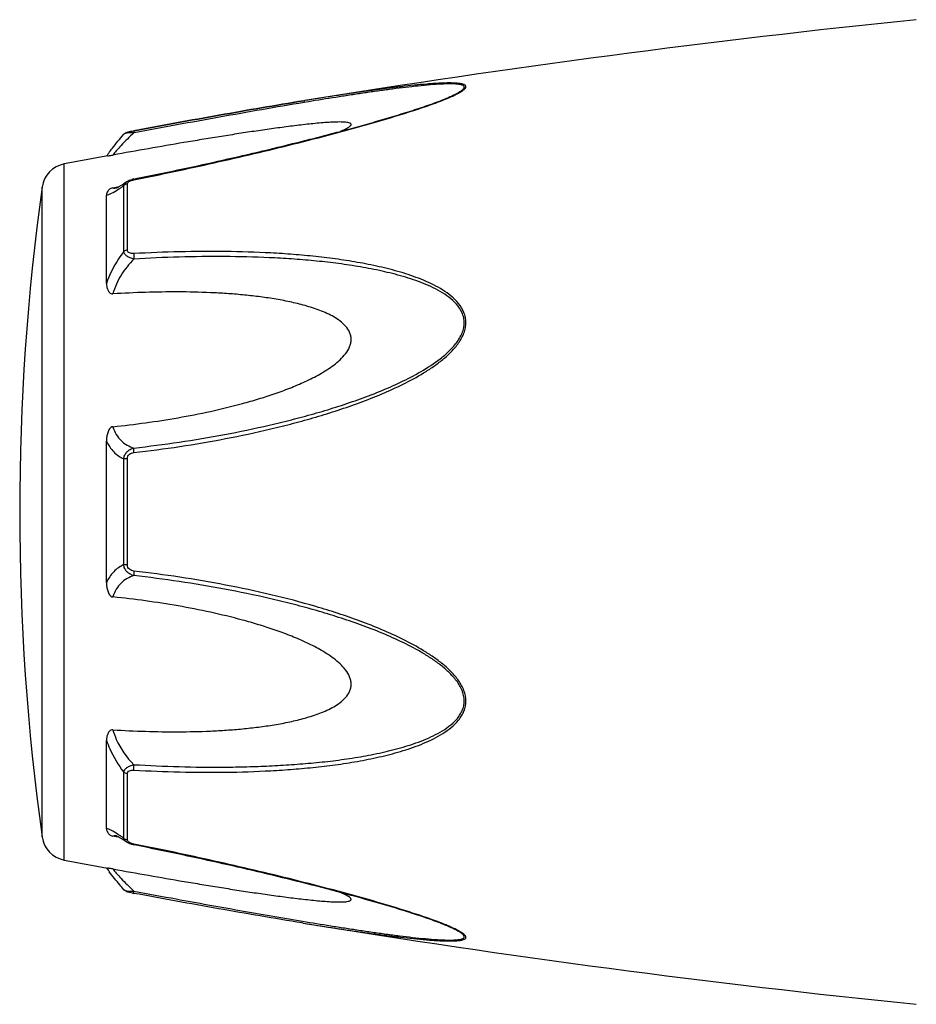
# Model space of a CAD drawing. Header units: millimetres. Extents: x 60394 to 199354, y 20895 to 166073.
# Tile 508 of 565: x 198008 to 198051, y 24433 to 24479. Entities that reach past the tile are written whole.
import ezdxf

# ---------------------------------------------------------------- set-up
doc = ezdxf.new("R2010")
doc.units = ezdxf.units.MM

msp = doc.modelspace()

# ---------------------------------------------------------------- linework, layer by layer
at = {"color": 0, "linetype": 'Continuous'}
for p, q in [((198021.814, 24475.516), (198021.785, 24475.511)), ((198021.785, 24475.511), (198021.814, 24475.516)), ((198022.009, 24475.465), (198021.799, 24475.43)), ((198021.833, 24475.519), (198021.814, 24475.516)), ((198028.543, 24475.629), (198028.546, 24475.63)), ((198013.252, 24473.922), (198013.252, 24473.922)), ((198013.711, 24474.09), (198013.728, 24474.093)), ((198013.748, 24473.992), (198013.73, 24473.989)), ((198010.43, 24439.507), (198010.43, 24472.516)), ((198013.246, 24468.363), (198013.246, 24471.486)), ((198013.364, 24471.662), (198013.372, 24471.667)), ((198013.372, 24471.667), (198013.373, 24471.668)), ((198013.424, 24468.434), (198013.424, 24471.576)), ((198013.724, 24471.802), (198013.899, 24471.837)), ((198009.381, 24440.606), (198009.381, 24471.417)), ((198012.43, 24466.852), (198012.43, 24471.036)), ((198012.738, 24471.386), (198012.888, 24471.414)), ((198012.888, 24471.414), (198013.017, 24471.439)), ((198012.898, 24471.379), (198012.899, 24471.379)), ((198012.43, 24452.664), (198012.43, 24459.376)), ((198013.246, 24453.515), (198013.246, 24458.527)), ((198013.424, 24453.501), (198013.424, 24458.541)), ((198012.43, 24440.996), (198012.43, 24445.184)), ((198013.246, 24440.547), (198013.246, 24443.674)), ((198013.424, 24440.457), (198013.424, 24443.603)), ((198012.9, 24440.653), (198012.9, 24440.653)), ((198012.893, 24440.616), (198012.738, 24440.645)), ((198013.02, 24440.592), (198012.893, 24440.616)), ((198013.373, 24440.365), (198013.364, 24440.371)), ((198013.373, 24440.365), (198013.373, 24440.365)), ((198013.915, 24440.192), (198013.723, 24440.23)), ((198021.758, 24436.517), (198021.71, 24436.524)), ((198028.522, 24436.41), (198028.521, 24436.41))]:
    msp.add_line(p, q, dxfattribs=at)
for centre, radius, start, end in [((198101.904, 23981.972), 500, 95.86353, 99.2151), ((198025.086, 24484.01), 9.088, 292.5987, 293.6391), ((198024.11, 24486.362), 11.634, 291.7214, 292.5819), ((198101.904, 23981.972), 499, 100.32224, 100.56288), ((198019.638, 24467.827), 8.803, 144.3884, 144.9605), ((198020.692, 24467.072), 10.1, 143.5801, 144.3916), ((198010.668, 24471.238), 1.3, 100.5629, 172.094), ((198014, 24470.407), 1.423, 101.209, 104.7713), ((198120.316, 24456.012), 112, 172.09404, 187.90596), ((198012.792, 24471.932), 0.564, 280.0673, 280.9293), ((198009.644, 24476.451), 6.132, 302.8759, 303.8307), ((198009.391, 24435.177), 6.609, 55.991, 57.3511), ((198007.598, 24432.532), 9.805, 54.8309, 55.9509), ((198010.668, 24440.785), 1.3, 187.906, 259.4371), ((198013.509, 24440.457), 0.085, 180.0437, 189.0843), ((198014.022, 24441.728), 1.527, 257.9795, 258.733), ((198101.904, 24930.051), 499, 259.43712, 259.67709), ((198019.324, 24443.967), 8.414, 214.9878, 215.2793), ((198020.604, 24444.88), 9.986, 215.3091, 216.3792), ((198015.203, 24445.923), 8.129, 259.0591, 259.5501), ((198101.904, 24930.051), 500, 260.77609, 264.13647), ((198024.05, 24425.526), 11.789, 67.6569, 68.2206), ((198025.01, 24427.847), 9.277, 66.4168, 67.6933)]:
    msp.add_arc(centre, radius, start, end, dxfattribs=at)
for points, knots in [([(198028.73, 24475.685), (198028.808, 24475.719), (198028.954, 24475.786), (198029.155, 24475.89), (198029.298, 24475.977), (198029.387, 24476.047), (198029.442, 24476.101), (198029.48, 24476.165), (198029.461, 24476.223), (198029.427, 24476.255), (198029.378, 24476.281), (198029.315, 24476.302), (198029.239, 24476.32), (198029.116, 24476.339), (198028.94, 24476.352), (198028.709, 24476.357), (198028.456, 24476.353), (198028.187, 24476.342), (198027.907, 24476.325), (198027.516, 24476.295), (198027.013, 24476.248), (198026.397, 24476.18), (198025.766, 24476.102), (198025.125, 24476.017), (198024.476, 24475.926), (198023.822, 24475.83), (198022.94, 24475.696), (198022.277, 24475.591), (198021.833, 24475.519)], [0, 0, 0, 0, 0.02948, 0.055907, 0.078214, 0.087353, 0.094931, 0.105555, 0.109954, 0.115017, 0.121315, 0.129009, 0.138057, 0.148338, 0.172058, 0.199047, 0.228459, 0.259634, 0.292171, 0.325754, 0.395293, 0.467136, 0.540634, 0.615369, 0.691049, 0.767475, 0.844512, 1, 1, 1, 1]), ([(198028.546, 24475.63), (198028.627, 24475.664), (198028.781, 24475.731), (198028.996, 24475.834), (198029.154, 24475.921), (198029.259, 24475.991), (198029.319, 24476.038), (198029.363, 24476.084), (198029.391, 24476.127), (198029.396, 24476.171), (198029.375, 24476.208), (198029.336, 24476.236), (198029.281, 24476.259), (198029.213, 24476.278), (198029.098, 24476.298), (198028.931, 24476.311), (198028.708, 24476.315), (198028.463, 24476.31), (198028.106, 24476.292), (198027.637, 24476.256), (198027.055, 24476.197), (198026.454, 24476.127), (198025.839, 24476.048), (198025.214, 24475.962), (198024.582, 24475.87), (198023.945, 24475.774), (198023.086, 24475.64), (198022.44, 24475.536), (198022.009, 24475.465)], [0, 0, 0, 0, 0.03089, 0.059177, 0.083881, 0.094457, 0.103528, 0.11093, 0.116684, 0.121223, 0.125685, 0.131127, 0.137993, 0.146338, 0.156051, 0.17896, 0.205464, 0.234539, 0.265468, 0.331155, 0.400252, 0.471609, 0.544574, 0.618731, 0.693793, 0.769568, 0.845928, 1, 1, 1, 1]), ([(198013.728, 24474.093), (198015.077, 24474.342), (198017.76, 24474.831), (198020.447, 24475.294), (198021.785, 24475.511)], [0, 0, 0, 0, 0.502936, 1, 1, 1, 1]), ([(198013.729, 24471.765), (198015.003, 24472.019), (198016.908, 24472.421), (198019.434, 24473.003), (198021.314, 24473.459), (198022.869, 24473.856), (198024.099, 24474.189), (198025.304, 24474.527), (198026.482, 24474.878), (198027.615, 24475.253), (198028.156, 24475.45), (198028.416, 24475.554)], [0, 0, 0, 0, 0.256646, 0.384673, 0.512244, 0.638988, 0.701822, 0.764153, 0.886175, 0.944757, 1, 1, 1, 1]), ([(198021.785, 24475.511), (198020.448, 24475.294), (198017.761, 24474.831), (198015.078, 24474.342), (198013.729, 24474.093)], [0, 0, 0, 0, 0.496975, 1, 1, 1, 1]), ([(198021.799, 24475.43), (198020.462, 24475.207), (198017.777, 24474.736), (198015.096, 24474.243), (198013.748, 24473.992)], [0, 0, 0, 0, 0.497132, 1, 1, 1, 1]), ([(198013.899, 24471.837), (198015.173, 24472.092), (198017.079, 24472.494), (198019.606, 24473.077), (198021.175, 24473.457), (198022.423, 24473.771), (198023.351, 24474.014), (198024.271, 24474.263), (198025.179, 24474.518), (198026.072, 24474.781), (198026.94, 24475.051), (198027.765, 24475.328), (198028.295, 24475.525), (198028.546, 24475.63)], [0, 0, 0, 0, 0.25737, 0.385747, 0.513657, 0.577329, 0.64069, 0.703648, 0.766063, 0.827658, 0.887975, 0.946116, 1, 1, 1, 1]), ([(198023.53, 24474.063), (198023.579, 24474.084), (198023.672, 24474.125), (198023.8, 24474.187), (198023.907, 24474.249), (198023.977, 24474.3), (198024.014, 24474.341), (198024.029, 24474.368), (198024.031, 24474.395), (198024.02, 24474.419), (198023.998, 24474.438), (198023.951, 24474.461), (198023.872, 24474.481), (198023.758, 24474.496), (198023.57, 24474.507), (198023.306, 24474.504), (198022.966, 24474.488), (198022.604, 24474.461), (198022.228, 24474.426), (198021.843, 24474.385), (198021.45, 24474.339), (198021.053, 24474.289), (198020.651, 24474.236), (198020.109, 24474.162), (198019.427, 24474.063), (198018.603, 24473.937), (198017.774, 24473.806), (198016.94, 24473.67), (198015.823, 24473.483), (198014.421, 24473.24), (198013.3, 24473.04), (198012.738, 24472.939)], [0, 0, 0, 0, 0.013224, 0.025246, 0.035584, 0.043707, 0.046793, 0.049242, 0.051265, 0.053246, 0.055591, 0.058505, 0.066098, 0.075763, 0.087038, 0.112872, 0.141444, 0.171707, 0.203125, 0.235343, 0.268137, 0.301392, 0.33501, 0.368911, 0.437385, 0.506544, 0.576211, 0.646269, 0.71663, 0.85801, 1, 1, 1, 1]), ([(198012.565, 24473.068), (198012.613, 24473.133), (198012.833, 24473.425), (198013.065, 24473.707), (198013.252, 24473.921)], [0, 0, 0, 0, 0.221481, 1, 1, 1, 1]), ([(198013.73, 24473.989), (198013.521, 24473.797), (198013.237, 24473.517), (198012.914, 24473.159), (198012.788, 24473.006), (198012.738, 24472.939)], [0, 0, 0, 0, 0.588807, 0.825815, 1, 1, 1, 1]), ([(198013.252, 24473.921), (198013.281, 24473.955), (198013.347, 24474.003), (198013.462, 24474.039), (198013.581, 24474.065), (198013.666, 24474.082), (198013.711, 24474.09)], [0, 0, 0, 0, 0.265729, 0.479644, 0.722816, 1, 1, 1, 1]), ([(198013.73, 24473.989), (198013.675, 24473.991), (198013.57, 24473.991), (198013.43, 24473.982), (198013.332, 24473.964), (198013.277, 24473.942), (198013.258, 24473.929), (198013.252, 24473.921)], [0, 0, 0, 0, 0.33971, 0.636245, 0.862204, 0.94183, 1, 1, 1, 1]), ([(198013.728, 24474.093), (198013.725, 24474.093), (198013.724, 24474.08), (198013.723, 24474.062), (198013.726, 24474.028), (198013.728, 24474.003), (198013.73, 24473.989)], [0, 0, 0, 0, 0.078563, 0.274425, 0.586251, 1, 1, 1, 1]), ([(198012.491, 24472.896), (198012.503, 24472.898), (198012.586, 24472.913), (198012.668, 24472.926), (198012.738, 24472.939)], [0, 0, 0, 0, 0.14802, 1, 1, 1, 1]), ([(198013.031, 24471.447), (198013.055, 24471.461), (198013.169, 24471.529), (198013.279, 24471.603), (198013.364, 24471.662)], [0, 0, 0, 0, 0.212027, 1, 1, 1, 1]), ([(198013.058, 24471.357), (198013.073, 24471.367), (198013.136, 24471.41), (198013.199, 24471.453), (198013.246, 24471.486)], [0, 0, 0, 0, 0.242177, 1, 1, 1, 1]), ([(198013.246, 24471.486), (198013.251, 24471.521), (198013.283, 24471.592), (198013.339, 24471.644), (198013.372, 24471.667)], [0, 0, 0, 0, 0.468978, 1, 1, 1, 1]), ([(198013.424, 24471.576), (198013.407, 24471.573), (198013.341, 24471.558), (198013.28, 24471.522), (198013.246, 24471.486)], [0, 0, 0, 0, 0.258764, 1, 1, 1, 1]), ([(198013.373, 24471.668), (198013.383, 24471.675), (198013.428, 24471.704), (198013.475, 24471.727), (198013.512, 24471.742)], [0, 0, 0, 0, 0.247211, 1, 1, 1, 1]), ([(198013.424, 24471.576), (198013.424, 24471.581), (198013.426, 24471.606), (198013.44, 24471.629), (198013.452, 24471.643)], [0, 0, 0, 0, 0.225175, 1, 1, 1, 1]), ([(198013.452, 24471.643), (198013.456, 24471.648), (198013.477, 24471.669), (198013.501, 24471.685), (198013.52, 24471.695)], [0, 0, 0, 0, 0.225244, 1, 1, 1, 1]), ([(198013.52, 24471.695), (198013.526, 24471.698), (198013.548, 24471.71), (198013.571, 24471.72), (198013.589, 24471.726)], [0, 0, 0, 0, 0.241505, 1, 1, 1, 1]), ([(198013.589, 24471.726), (198013.6, 24471.731), (198013.646, 24471.746), (198013.694, 24471.758), (198013.729, 24471.765)], [0, 0, 0, 0, 0.246414, 1, 1, 1, 1]), ([(198013.729, 24471.765), (198013.728, 24471.77), (198013.727, 24471.779), (198013.724, 24471.792), (198013.725, 24471.798), (198013.723, 24471.802), (198013.724, 24471.802)], [0, 0, 0, 0, 0.428218, 0.741394, 0.932956, 1, 1, 1, 1]), ([(198012.738, 24471.386), (198012.706, 24471.38), (198012.648, 24471.362), (198012.559, 24471.309), (198012.486, 24471.232), (198012.44, 24471.133), (198012.43, 24471.067), (198012.43, 24471.036)], [0, 0, 0, 0, 0.19482, 0.35748, 0.608365, 0.813655, 1, 1, 1, 1]), ([(198012.43, 24471.036), (198012.468, 24471.043), (198012.55, 24471.068), (198012.734, 24471.151), (198012.874, 24471.237), (198012.973, 24471.301)], [0, 0, 0, 0, 0.189472, 0.420855, 1, 1, 1, 1]), ([(198012.738, 24471.386), (198012.748, 24471.381), (198012.797, 24471.365), (198012.85, 24471.37), (198012.89, 24471.377)], [0, 0, 0, 0, 0.213215, 1, 1, 1, 1]), ([(198012.895, 24471.378), (198012.892, 24471.377), (198012.889, 24471.376), (198012.885, 24471.376), (198012.893, 24471.378), (198012.898, 24471.38), (198012.917, 24471.388), (198012.938, 24471.398), (198012.965, 24471.411), (198012.997, 24471.428), (198013.019, 24471.44), (198013.031, 24471.447)], [0, 0, 0, 0, 0.050729, 0.053439, 0.064665, 0.125059, 0.230112, 0.374221, 0.553235, 0.763061, 1, 1, 1, 1]), ([(198013.246, 24468.363), (198013.16, 24468.25), (198012.83, 24467.781), (198012.572, 24467.26), (198012.43, 24466.852)], [0, 0, 0, 0, 0.246978, 1, 1, 1, 1]), ([(198013.424, 24468.434), (198013.407, 24468.432), (198013.343, 24468.42), (198013.282, 24468.393), (198013.246, 24468.363)], [0, 0, 0, 0, 0.266982, 1, 1, 1, 1]), ([(198013.73, 24468.008), (198013.67, 24468.021), (198013.556, 24468.055), (198013.405, 24468.132), (198013.292, 24468.233), (198013.252, 24468.321), (198013.246, 24468.363)], [0, 0, 0, 0, 0.291894, 0.562609, 0.798475, 1, 1, 1, 1]), ([(198013.73, 24468.265), (198013.692, 24468.263), (198013.62, 24468.264), (198013.518, 24468.287), (198013.44, 24468.346), (198013.424, 24468.407), (198013.424, 24468.434)], [0, 0, 0, 0, 0.287056, 0.554503, 0.787456, 1, 1, 1, 1]), ([(198013.73, 24468.265), (198013.725, 24468.225), (198013.722, 24468.139), (198013.726, 24468.053), (198013.73, 24468.008)], [0, 0, 0, 0, 0.467767, 1, 1, 1, 1]), ([(198013.73, 24458.829), (198014.456, 24458.913), (198015.907, 24459.105), (198018.073, 24459.474), (198019.865, 24459.861), (198021.291, 24460.215), (198022.356, 24460.507), (198023.412, 24460.834), (198024.458, 24461.198), (198025.489, 24461.603), (198026.499, 24462.062), (198027.313, 24462.502), (198027.933, 24462.904), (198028.376, 24463.234), (198028.784, 24463.601), (198029.135, 24464.015), (198029.357, 24464.405), (198029.455, 24464.739), (198029.479, 24464.993), (198029.453, 24465.242), (198029.357, 24465.557), (198029.139, 24465.91), (198028.784, 24466.257), (198028.374, 24466.546), (198027.931, 24466.791), (198027.309, 24467.074), (198026.493, 24467.359), (198025.484, 24467.625), (198024.453, 24467.835), (198023.408, 24468.001), (198022.352, 24468.13), (198021.289, 24468.228), (198019.86, 24468.322), (198018.063, 24468.375), (198015.899, 24468.363), (198014.453, 24468.305), (198013.73, 24468.265)], [0, 0, 0, 0, 0.063635, 0.127396, 0.191296, 0.223303, 0.255348, 0.287434, 0.319562, 0.351727, 0.383919, 0.416107, 0.432182, 0.448215, 0.464156, 0.479907, 0.495291, 0.502793, 0.510127, 0.517331, 0.52445, 0.538608, 0.552922, 0.567437, 0.582127, 0.596956, 0.626929, 0.657232, 0.687777, 0.718508, 0.74939, 0.780398, 0.811517, 0.874045, 0.936883, 1, 1, 1, 1]), ([(198013.73, 24468.008), (198013.5, 24467.779), (198013.091, 24467.268), (198012.82, 24466.667), (198012.738, 24466.353)], [0, 0, 0, 0, 0.500208, 1, 1, 1, 1]), ([(198013.731, 24459.046), (198014.449, 24459.127), (198015.883, 24459.314), (198018.025, 24459.67), (198019.799, 24460.043), (198021.21, 24460.385), (198022.265, 24460.666), (198023.311, 24460.979), (198024.348, 24461.329), (198025.372, 24461.716), (198026.377, 24462.154), (198027.351, 24462.659), (198028.119, 24463.156), (198028.675, 24463.624), (198028.978, 24463.959), (198029.178, 24464.254), (198029.297, 24464.488), (198029.376, 24464.733), (198029.402, 24464.984), (198029.374, 24465.23), (198029.271, 24465.538), (198029.04, 24465.879), (198028.673, 24466.206), (198028.257, 24466.476), (198027.81, 24466.703), (198027.343, 24466.899), (198026.862, 24467.069), (198026.206, 24467.267), (198025.367, 24467.471), (198024.343, 24467.662), (198023.307, 24467.812), (198022.26, 24467.927), (198021.207, 24468.014), (198019.793, 24468.094), (198018.016, 24468.134), (198015.875, 24468.112), (198014.446, 24468.049), (198013.73, 24468.008)], [0, 0, 0, 0, 0.063589, 0.127295, 0.191136, 0.223111, 0.255121, 0.287171, 0.319267, 0.351401, 0.383569, 0.41575, 0.447866, 0.463844, 0.479652, 0.487454, 0.495134, 0.502662, 0.51, 0.517195, 0.524298, 0.538439, 0.552765, 0.567303, 0.582017, 0.596869, 0.611832, 0.626888, 0.657217, 0.687781, 0.718525, 0.749415, 0.780427, 0.811548, 0.874072, 0.936899, 1, 1, 1, 1]), ([(198012.43, 24466.852), (198012.43, 24466.801), (198012.439, 24466.697), (198012.474, 24466.572), (198012.522, 24466.479), (198012.572, 24466.414), (198012.644, 24466.361), (198012.706, 24466.351), (198012.738, 24466.353)], [0, 0, 0, 0, 0.238003, 0.476366, 0.597445, 0.721615, 0.853559, 1, 1, 1, 1]), ([(198012.738, 24460.058), (198013.254, 24460.11), (198014.286, 24460.234), (198015.827, 24460.474), (198017.362, 24460.773), (198018.631, 24461.08), (198019.636, 24461.369), (198020.384, 24461.61), (198021.123, 24461.88), (198021.849, 24462.187), (198022.436, 24462.482), (198022.885, 24462.752), (198023.208, 24462.975), (198023.509, 24463.224), (198023.772, 24463.506), (198023.941, 24463.779), (198024.017, 24464.015), (198024.036, 24464.195), (198024.017, 24464.372), (198023.942, 24464.594), (198023.774, 24464.839), (198023.508, 24465.074), (198023.207, 24465.268), (198022.884, 24465.432), (198022.433, 24465.621), (198021.845, 24465.809), (198021.12, 24465.985), (198020.382, 24466.122), (198019.634, 24466.229), (198018.88, 24466.312), (198018.121, 24466.373), (198017.102, 24466.429), (198015.822, 24466.457), (198014.281, 24466.435), (198013.253, 24466.386), (198012.738, 24466.353)], [0, 0, 0, 0, 0.063495, 0.12712, 0.190878, 0.25478, 0.286791, 0.31884, 0.350926, 0.383041, 0.415158, 0.431203, 0.447213, 0.463143, 0.478902, 0.4943, 0.5018, 0.509129, 0.516317, 0.523425, 0.537606, 0.551987, 0.566584, 0.581352, 0.596258, 0.626376, 0.656797, 0.687441, 0.718253, 0.749203, 0.780268, 0.811433, 0.874017, 0.936884, 1, 1, 1, 1]), ([(198012.738, 24460.058), (198012.705, 24460.054), (198012.639, 24460.028), (198012.571, 24459.952), (198012.521, 24459.863), (198012.474, 24459.739), (198012.439, 24459.576), (198012.43, 24459.443), (198012.43, 24459.377)], [0, 0, 0, 0, 0.125535, 0.252013, 0.377694, 0.502869, 0.751849, 1, 1, 1, 1]), ([(198012.738, 24460.058), (198012.776, 24459.929), (198012.876, 24459.688), (198013.11, 24459.389), (198013.402, 24459.174), (198013.619, 24459.082), (198013.731, 24459.046)], [0, 0, 0, 0, 0.272929, 0.523074, 0.761734, 1, 1, 1, 1]), ([(198012.43, 24459.376), (198012.517, 24459.187), (198012.742, 24458.846), (198013.074, 24458.61), (198013.246, 24458.527)], [0, 0, 0, 0, 0.522223, 1, 1, 1, 1]), ([(198013.246, 24458.527), (198013.252, 24458.589), (198013.285, 24458.714), (198013.396, 24458.872), (198013.55, 24458.987), (198013.67, 24459.031), (198013.731, 24459.046)], [0, 0, 0, 0, 0.250125, 0.500215, 0.750197, 1, 1, 1, 1]), ([(198013.73, 24458.829), (198013.727, 24458.871), (198013.723, 24458.943), (198013.725, 24459.016), (198013.731, 24459.046)], [0, 0, 0, 0, 0.583261, 1, 1, 1, 1]), ([(198013.424, 24458.541), (198013.407, 24458.541), (198013.347, 24458.539), (198013.288, 24458.534), (198013.246, 24458.527)], [0, 0, 0, 0, 0.284006, 1, 1, 1, 1]), ([(198013.424, 24458.541), (198013.424, 24458.58), (198013.438, 24458.658), (198013.512, 24458.753), (198013.616, 24458.809), (198013.692, 24458.824), (198013.73, 24458.829)], [0, 0, 0, 0, 0.249368, 0.500015, 0.750587, 1, 1, 1, 1]), ([(198013.246, 24453.515), (198013.074, 24453.431), (198012.742, 24453.195), (198012.517, 24452.853), (198012.43, 24452.664)], [0, 0, 0, 0, 0.477899, 1, 1, 1, 1]), ([(198013.73, 24452.996), (198013.669, 24453.011), (198013.55, 24453.056), (198013.395, 24453.17), (198013.285, 24453.328), (198013.252, 24453.453), (198013.246, 24453.515)], [0, 0, 0, 0, 0.249817, 0.499798, 0.74986, 1, 1, 1, 1]), ([(198013.424, 24453.501), (198013.407, 24453.501), (198013.347, 24453.503), (198013.288, 24453.508), (198013.246, 24453.515)], [0, 0, 0, 0, 0.284019, 1, 1, 1, 1]), ([(198013.73, 24453.213), (198013.691, 24453.218), (198013.615, 24453.234), (198013.511, 24453.289), (198013.438, 24453.384), (198013.424, 24453.462), (198013.424, 24453.501)], [0, 0, 0, 0, 0.249451, 0.500018, 0.750583, 1, 1, 1, 1]), ([(198013.73, 24452.996), (198013.619, 24452.96), (198013.401, 24452.867), (198013.11, 24452.652), (198012.875, 24452.353), (198012.775, 24452.112), (198012.738, 24451.983)], [0, 0, 0, 0, 0.238394, 0.476974, 0.727116, 1, 1, 1, 1]), ([(198013.73, 24453.213), (198013.726, 24453.171), (198013.722, 24453.099), (198013.725, 24453.026), (198013.73, 24452.996)], [0, 0, 0, 0, 0.582827, 1, 1, 1, 1]), ([(198013.73, 24443.772), (198014.454, 24443.732), (198015.9, 24443.673), (198018.064, 24443.658), (198019.861, 24443.718), (198021.289, 24443.811), (198022.353, 24443.907), (198023.409, 24444.037), (198024.454, 24444.204), (198025.485, 24444.414), (198026.494, 24444.681), (198027.309, 24444.967), (198027.932, 24445.25), (198028.374, 24445.495), (198028.783, 24445.784), (198029.08, 24446.076), (198029.27, 24446.344), (198029.383, 24446.562), (198029.455, 24446.799), (198029.487, 24447.134), (198029.396, 24447.564), (198029.137, 24448.028), (198028.784, 24448.442), (198028.376, 24448.809), (198027.933, 24449.139), (198027.313, 24449.54), (198026.499, 24449.98), (198025.489, 24450.439), (198024.458, 24450.844), (198023.412, 24451.207), (198022.004, 24451.641), (198020.226, 24452.108), (198018.071, 24452.562), (198015.906, 24452.935), (198014.455, 24453.129), (198013.73, 24453.213)], [0, 0, 0, 0, 0.063127, 0.125969, 0.188473, 0.219596, 0.250616, 0.281496, 0.312222, 0.342767, 0.373071, 0.403045, 0.417875, 0.432563, 0.447076, 0.461383, 0.468491, 0.475585, 0.482706, 0.489913, 0.504703, 0.520085, 0.535843, 0.551789, 0.567824, 0.583902, 0.616092, 0.648285, 0.680449, 0.712576, 0.744661, 0.808707, 0.872603, 0.936364, 1, 1, 1, 1]), ([(198013.731, 24444.03), (198014.447, 24443.989), (198015.876, 24443.926), (198017.663, 24443.905), (198019.086, 24443.929), (198020.149, 24443.969), (198021.208, 24444.03), (198022.262, 24444.113), (198023.308, 24444.228), (198024.344, 24444.381), (198025.368, 24444.572), (198026.372, 24444.816), (198027.186, 24445.078), (198027.81, 24445.34), (198028.257, 24445.568), (198028.674, 24445.837), (198028.98, 24446.112), (198029.178, 24446.369), (198029.299, 24446.58), (198029.376, 24446.812), (198029.411, 24447.144), (198029.311, 24447.569), (198029.038, 24448.022), (198028.674, 24448.419), (198028.259, 24448.771), (198027.812, 24449.086), (198027.189, 24449.469), (198026.377, 24449.89), (198025.372, 24450.328), (198024.347, 24450.716), (198023.31, 24451.063), (198022.263, 24451.376), (198021.21, 24451.66), (198019.799, 24452.002), (198018.023, 24452.366), (198015.882, 24452.727), (198014.448, 24452.915), (198013.73, 24452.996)], [0, 0, 0, 0, 0.063114, 0.125949, 0.157245, 0.188456, 0.219582, 0.250607, 0.281495, 0.312234, 0.342798, 0.373129, 0.40314, 0.417992, 0.432705, 0.447241, 0.461558, 0.468661, 0.475744, 0.482848, 0.490045, 0.504858, 0.520307, 0.536124, 0.552106, 0.56816, 0.584244, 0.616427, 0.648598, 0.680734, 0.712828, 0.744881, 0.776894, 0.808867, 0.872702, 0.936412, 1, 1, 1, 1]), ([(198012.43, 24452.664), (198012.43, 24452.598), (198012.439, 24452.465), (198012.474, 24452.302), (198012.522, 24452.177), (198012.571, 24452.089), (198012.639, 24452.013), (198012.705, 24451.986), (198012.738, 24451.983)], [0, 0, 0, 0, 0.248169, 0.497163, 0.622341, 0.748019, 0.874484, 1, 1, 1, 1]), ([(198012.738, 24445.684), (198013.253, 24445.652), (198014.281, 24445.603), (198015.822, 24445.581), (198017.102, 24445.609), (198018.121, 24445.666), (198018.88, 24445.727), (198019.634, 24445.81), (198020.382, 24445.917), (198021.12, 24446.055), (198021.845, 24446.231), (198022.433, 24446.419), (198022.884, 24446.608), (198023.207, 24446.773), (198023.508, 24446.967), (198023.773, 24447.202), (198023.942, 24447.447), (198024.018, 24447.669), (198024.036, 24447.846), (198024.016, 24448.026), (198023.94, 24448.263), (198023.807, 24448.48), (198023.642, 24448.674), (198023.459, 24448.858), (198023.208, 24449.066), (198022.885, 24449.29), (198022.436, 24449.56), (198021.849, 24449.855), (198021.123, 24450.162), (198020.384, 24450.432), (198019.636, 24450.673), (198018.631, 24450.961), (198017.362, 24451.268), (198015.827, 24451.567), (198014.286, 24451.807), (198013.254, 24451.931), (198012.738, 24451.983)], [0, 0, 0, 0, 0.063112, 0.125975, 0.188555, 0.219719, 0.250782, 0.281729, 0.312543, 0.343186, 0.373609, 0.403727, 0.418634, 0.433407, 0.448005, 0.462391, 0.476578, 0.483689, 0.490881, 0.498215, 0.505719, 0.521118, 0.528977, 0.536891, 0.552822, 0.568831, 0.584876, 0.616992, 0.649103, 0.681187, 0.713234, 0.745242, 0.809138, 0.87289, 0.93651, 1, 1, 1, 1]), ([(198012.738, 24445.684), (198012.706, 24445.686), (198012.644, 24445.677), (198012.572, 24445.624), (198012.522, 24445.559), (198012.474, 24445.465), (198012.439, 24445.34), (198012.43, 24445.236), (198012.43, 24445.185)], [0, 0, 0, 0, 0.146355, 0.278259, 0.402425, 0.523518, 0.761934, 1, 1, 1, 1]), ([(198012.738, 24445.684), (198012.779, 24445.529), (198012.995, 24444.917), (198013.385, 24444.373), (198013.731, 24444.03)], [0, 0, 0, 0, 0.247925, 1, 1, 1, 1]), ([(198012.43, 24445.184), (198012.477, 24445.048), (198012.689, 24444.515), (198012.986, 24444.016), (198013.246, 24443.674)], [0, 0, 0, 0, 0.251574, 1, 1, 1, 1]), ([(198013.246, 24443.674), (198013.252, 24443.716), (198013.292, 24443.804), (198013.406, 24443.905), (198013.557, 24443.983), (198013.671, 24444.017), (198013.731, 24444.03)], [0, 0, 0, 0, 0.201639, 0.43756, 0.708236, 1, 1, 1, 1]), ([(198013.73, 24443.772), (198013.726, 24443.812), (198013.723, 24443.899), (198013.727, 24443.985), (198013.731, 24444.03)], [0, 0, 0, 0, 0.467922, 1, 1, 1, 1]), ([(198013.424, 24443.603), (198013.407, 24443.605), (198013.343, 24443.617), (198013.282, 24443.644), (198013.246, 24443.674)], [0, 0, 0, 0, 0.267018, 1, 1, 1, 1]), ([(198013.424, 24443.603), (198013.424, 24443.631), (198013.44, 24443.691), (198013.519, 24443.75), (198013.62, 24443.773), (198013.693, 24443.774), (198013.73, 24443.772)], [0, 0, 0, 0, 0.212614, 0.445637, 0.713059, 1, 1, 1, 1]), ([(198012.957, 24440.742), (198012.861, 24440.803), (198012.725, 24440.885), (198012.547, 24440.965), (198012.467, 24440.989), (198012.43, 24440.996)], [0, 0, 0, 0, 0.577794, 0.80943, 1, 1, 1, 1]), ([(198012.43, 24440.996), (198012.43, 24440.964), (198012.44, 24440.898), (198012.486, 24440.799), (198012.559, 24440.722), (198012.648, 24440.669), (198012.706, 24440.652), (198012.738, 24440.645)], [0, 0, 0, 0, 0.186516, 0.391937, 0.642812, 0.805374, 1, 1, 1, 1]), ([(198012.9, 24440.653), (198012.884, 24440.656), (198012.831, 24440.664), (198012.773, 24440.662), (198012.738, 24440.645)], [0, 0, 0, 0, 0.296315, 1, 1, 1, 1]), ([(198013.035, 24440.583), (198013.006, 24440.599), (198012.96, 24440.624), (198012.912, 24440.646), (198012.894, 24440.653)], [0, 0, 0, 0, 0.632551, 1, 1, 1, 1]), ([(198013.364, 24440.371), (198013.334, 24440.392), (198013.226, 24440.465), (198013.116, 24440.536), (198013.035, 24440.583)], [0, 0, 0, 0, 0.283099, 1, 1, 1, 1]), ([(198013.424, 24440.457), (198013.407, 24440.46), (198013.341, 24440.475), (198013.28, 24440.511), (198013.246, 24440.547)], [0, 0, 0, 0, 0.258792, 1, 1, 1, 1]), ([(198013.373, 24440.365), (198013.34, 24440.388), (198013.283, 24440.44), (198013.251, 24440.512), (198013.246, 24440.547)], [0, 0, 0, 0, 0.53106, 1, 1, 1, 1]), ([(198013.568, 24440.271), (198013.551, 24440.277), (198013.483, 24440.301), (198013.418, 24440.334), (198013.373, 24440.365)], [0, 0, 0, 0, 0.254193, 1, 1, 1, 1]), ([(198013.522, 24440.337), (198013.509, 24440.344), (198013.467, 24440.369), (198013.43, 24440.411), (198013.425, 24440.444)], [0, 0, 0, 0, 0.308636, 1, 1, 1, 1]), ([(198013.59, 24440.306), (198013.584, 24440.308), (198013.561, 24440.317), (198013.538, 24440.328), (198013.522, 24440.337)], [0, 0, 0, 0, 0.257368, 1, 1, 1, 1]), ([(198013.729, 24440.268), (198013.728, 24440.263), (198013.727, 24440.254), (198013.724, 24440.241), (198013.724, 24440.235), (198013.723, 24440.231), (198013.723, 24440.23)], [0, 0, 0, 0, 0.428099, 0.741246, 0.932847, 1, 1, 1, 1]), ([(198028.423, 24436.473), (198028.164, 24436.577), (198027.622, 24436.775), (198026.489, 24437.15), (198025.006, 24437.594), (198023.18, 24438.095), (198020.691, 24438.735), (198017.541, 24439.474), (198015.003, 24440.014), (198013.729, 24440.268)], [0, 0, 0, 0, 0.055213, 0.113792, 0.23581, 0.360995, 0.487722, 0.743348, 1, 1, 1, 1]), ([(198028.522, 24436.41), (198028.271, 24436.514), (198027.741, 24436.711), (198026.917, 24436.987), (198026.051, 24437.257), (198024.856, 24437.608), (198023.332, 24438.026), (198020.853, 24438.664), (198017.713, 24439.4), (198015.185, 24439.938), (198013.915, 24440.192)], [0, 0, 0, 0, 0.054079, 0.112293, 0.172626, 0.23422, 0.359577, 0.486553, 0.742745, 1, 1, 1, 1]), ([(198012.738, 24439.085), (198012.706, 24439.091), (198012.622, 24439.106), (198012.538, 24439.119), (198012.485, 24439.129)], [0, 0, 0, 0, 0.376124, 1, 1, 1, 1]), ([(198013.251, 24438.101), (198013.186, 24438.177), (198012.949, 24438.455), (198012.722, 24438.743), (198012.564, 24438.956)], [0, 0, 0, 0, 0.274505, 1, 1, 1, 1]), ([(198012.738, 24439.085), (198012.788, 24439.018), (198012.914, 24438.864), (198013.138, 24438.616), (198013.416, 24438.331), (198013.621, 24438.135), (198013.731, 24438.034)], [0, 0, 0, 0, 0.174298, 0.411219, 0.692021, 1, 1, 1, 1]), ([(198012.738, 24439.085), (198013.301, 24438.984), (198014.424, 24438.783), (198015.827, 24438.541), (198016.947, 24438.354), (198017.781, 24438.217), (198018.612, 24438.086), (198019.437, 24437.96), (198020.121, 24437.862), (198020.663, 24437.787), (198021.065, 24437.735), (198021.463, 24437.685), (198021.856, 24437.64), (198022.242, 24437.599), (198022.618, 24437.564), (198022.98, 24437.538), (198023.319, 24437.522), (198023.583, 24437.521), (198023.769, 24437.532), (198023.881, 24437.548), (198023.959, 24437.568), (198024.003, 24437.593), (198024.024, 24437.613), (198024.032, 24437.638), (198024.026, 24437.665), (198024.009, 24437.692), (198023.97, 24437.734), (198023.897, 24437.786), (198023.788, 24437.847), (198023.658, 24437.911), (198023.564, 24437.952), (198023.514, 24437.972)], [0, 0, 0, 0, 0.142006, 0.283398, 0.353765, 0.423828, 0.493495, 0.562647, 0.631121, 0.66502, 0.698626, 0.731869, 0.764656, 0.796849, 0.828224, 0.858442, 0.886945, 0.912611, 0.92378, 0.93331, 0.940718, 0.943524, 0.945777, 0.947738, 0.949832, 0.952411, 0.955637, 0.963997, 0.974507, 0.98666, 1, 1, 1, 1]), ([(198013.66, 24437.942), (198013.62, 24437.95), (198013.546, 24437.965), (198013.441, 24437.989), (198013.338, 24438.024), (198013.278, 24438.07), (198013.251, 24438.101)], [0, 0, 0, 0, 0.273626, 0.507992, 0.727544, 1, 1, 1, 1]), ([(198013.252, 24438.101), (198013.258, 24438.094), (198013.277, 24438.081), (198013.332, 24438.059), (198013.43, 24438.041), (198013.571, 24438.031), (198013.675, 24438.032), (198013.731, 24438.034)], [0, 0, 0, 0, 0.057868, 0.137343, 0.363312, 0.660033, 1, 1, 1, 1]), ([(198013.728, 24437.929), (198013.726, 24437.93), (198013.724, 24437.943), (198013.724, 24437.96), (198013.727, 24437.995), (198013.729, 24438.02), (198013.731, 24438.034)], [0, 0, 0, 0, 0.078467, 0.274376, 0.586265, 1, 1, 1, 1]), ([(198021.71, 24436.524), (198020.384, 24436.74), (198017.722, 24437.199), (198015.064, 24437.682), (198013.728, 24437.929)], [0, 0, 0, 0, 0.497068, 1, 1, 1, 1]), ([(198013.731, 24438.034), (198014.401, 24437.91), (198016.072, 24437.601), (198018.735, 24437.119), (198020.73, 24436.775), (198021.724, 24436.609)], [0, 0, 0, 0, 0.251917, 0.627872, 1, 1, 1, 1]), ([(198021.724, 24436.609), (198022.169, 24436.535), (198022.835, 24436.425), (198023.722, 24436.286), (198024.38, 24436.186), (198025.033, 24436.09), (198025.679, 24436), (198026.316, 24435.917), (198026.939, 24435.842), (198027.543, 24435.779), (198028.03, 24435.74), (198028.401, 24435.72), (198028.658, 24435.713), (198028.892, 24435.715), (198029.069, 24435.727), (198029.192, 24435.746), (198029.267, 24435.764), (198029.327, 24435.786), (198029.372, 24435.813), (198029.396, 24435.852), (198029.391, 24435.897), (198029.364, 24435.941), (198029.32, 24435.988), (198029.259, 24436.037), (198029.152, 24436.11), (198028.989, 24436.2), (198028.767, 24436.306), (198028.606, 24436.375), (198028.522, 24436.41)], [0, 0, 0, 0, 0.153439, 0.229445, 0.304902, 0.379707, 0.453642, 0.526452, 0.597735, 0.666841, 0.732698, 0.763801, 0.793118, 0.81995, 0.843381, 0.853458, 0.862207, 0.869459, 0.875128, 0.87961, 0.884095, 0.889726, 0.896977, 0.905865, 0.916254, 0.94079, 0.969089, 1, 1, 1, 1]), ([(198021.758, 24436.517), (198022.205, 24436.444), (198022.874, 24436.338), (198023.763, 24436.202), (198024.424, 24436.106), (198025.078, 24436.014), (198025.725, 24435.928), (198026.362, 24435.85), (198026.984, 24435.781), (198027.492, 24435.733), (198027.887, 24435.703), (198028.17, 24435.685), (198028.442, 24435.674), (198028.697, 24435.669), (198028.931, 24435.674), (198029.109, 24435.688), (198029.234, 24435.707), (198029.313, 24435.724), (198029.378, 24435.746), (198029.428, 24435.772), (198029.462, 24435.804), (198029.474, 24435.846), (198029.462, 24435.891), (198029.431, 24435.936), (198029.385, 24435.983), (198029.296, 24436.054), (198029.152, 24436.142), (198028.949, 24436.247), (198028.8, 24436.314), (198028.721, 24436.349)], [0, 0, 0, 0, 0.155309, 0.232207, 0.308518, 0.38411, 0.45876, 0.532202, 0.604002, 0.673502, 0.707078, 0.73962, 0.77081, 0.800217, 0.827213, 0.851007, 0.8614, 0.870581, 0.878415, 0.8848, 0.889847, 0.894233, 0.899058, 0.905123, 0.912705, 0.92179, 0.943969, 0.970425, 1, 1, 1, 1])]:
    msp.add_open_spline(points, degree=3, knots=knots, dxfattribs=at)
for points in [[(198013.512, 24471.742), (198013.553, 24471.758), (198013.595, 24471.771), (198013.638, 24471.783)], [(198013.704, 24440.235), (198013.658, 24440.244), (198013.612, 24440.256), (198013.568, 24440.271)], [(198013.638, 24440.29), (198013.622, 24440.295), (198013.606, 24440.3), (198013.59, 24440.306)], [(198013.729, 24440.268), (198013.698, 24440.274), (198013.668, 24440.282), (198013.638, 24440.29)]]:
    msp.add_open_spline(points, degree=3, dxfattribs=at)

doc.saveas('drawing.dxf')
